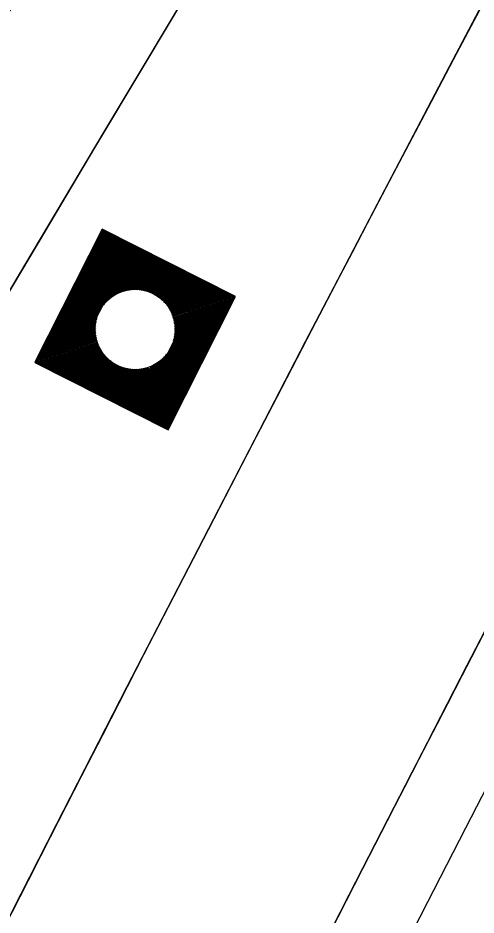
# Model space of a CAD drawing. Extents: x 14104283 to 14128447, y 8633203 to 8671666.
# Drawn here: x 14119018.32 to 14119037.13, y 8668657.18 to 8668693.96 of the extents above; entities that cross this region are included whole.
import ezdxf

# ---------------------------------------------------------------- set-up
doc = ezdxf.new("R2010")
doc.units = 0
for name, color, linetype in [('dsnCellElements', 7, 'Continuous'), ('dsnPaintPlaceEdgeLineLeftYellow', 7, 'Continuous'), ('dsnPaintPlaceEdgeLineRightWhite', 7, 'Continuous'), ('dsnShadingPaved', 7, 'Continuous'), ('dsnStdLabel', 7, 'Continuous'), ('dsnStgShadingPrevPav', 7, 'Continuous'), ('dsnStgShadingPropPav', 7, 'Continuous'), ('dsnTapeExistingChannelizingLaneWhite', 7, 'Continuous'), ('dsnTapeExistingChannelizingLaneYellow', 7, 'Continuous'), ('dsnTapeRemoveChannelizingWhite', 7, 'Continuous'), ('dsnTapeRemoveChannelizingYellow', 7, 'Continuous')]:
    doc.layers.add(name, color=color, linetype=linetype)

msp = doc.modelspace()

# ---------------------------------------------------------------- linework, layer by layer
at = {"layer": 'dsnCellElements'}
msp.add_circle((14119023.133, 8668681.191), 1.65, dxfattribs=at)
at = {"layer": 'dsnPaintPlaceEdgeLineLeftYellow'}
msp.add_arc((14121592.114, 8667345.675), 2858.949, 150.162896, 155.633861, dxfattribs=at)
at = {"layer": 'dsnPaintPlaceEdgeLineRightWhite'}
msp.add_arc((14121592.114, 8667345.675), 2846.949, 150.158827, 155.633861, dxfattribs=at)
at = {"layer": 'dsnShadingPaved'}
for centre, radius, start, end in [((14121955.849, 8666791.923), 3512, 144.954928, 152.692114), ((14121955.849, 8666791.923), 3500, 144.954928, 152.692114), ((14121592.114, 8667345.675), 2858.949, 151.16499, 155.633861), ((14121592.114, 8667345.675), 2846.949, 151.16499, 155.633861)]:
    msp.add_arc(centre, radius, start, end, dxfattribs=at)
at = {"layer": 'dsnStdLabel'}
for points in [[(14119024.483, 8668677.076), (14119027.249, 8668682.541), (14119021.783, 8668685.307), (14119019.017, 8668679.842), (14119024.483, 8668677.076)], [(14119024.48, 8668677.077), (14119027.244, 8668682.54), (14119021.785, 8668685.303), (14119019.022, 8668679.843), (14119024.484, 8668677.079)], [(14119024.477, 8668677.079), (14119027.24, 8668682.538), (14119021.786, 8668685.298), (14119019.026, 8668679.845), (14119024.486, 8668677.082)], [(14119024.51, 8668677.217), (14119027.196, 8668682.524), (14119021.801, 8668685.254), (14119019.07, 8668679.859), (14119024.501, 8668677.111)], [(14119024.496, 8668677.262), (14119027.151, 8668682.509), (14119021.815, 8668685.21), (14119019.115, 8668679.874), (14119024.516, 8668677.14)], [(14119024.481, 8668677.306), (14119027.107, 8668682.495), (14119021.83, 8668685.165), (14119019.159, 8668679.888), (14119024.531, 8668677.17)], [(14119024.466, 8668677.35), (14119027.063, 8668682.48), (14119021.844, 8668685.121), (14119019.204, 8668679.903), (14119024.51, 8668677.217)], [(14119024.452, 8668677.395), (14119027.018, 8668682.466), (14119021.859, 8668685.077), (14119019.248, 8668679.917), (14119024.496, 8668677.262)], [(14119024.437, 8668677.439), (14119026.974, 8668682.451), (14119021.873, 8668685.032), (14119019.292, 8668679.932), (14119024.481, 8668677.306)], [(14119024.423, 8668677.483), (14119026.93, 8668682.436), (14119021.888, 8668684.988), (14119019.337, 8668679.946), (14119024.466, 8668677.35)], [(14119024.408, 8668677.528), (14119026.885, 8668682.422), (14119021.902, 8668684.944), (14119019.381, 8668679.961), (14119024.452, 8668677.395)], [(14119024.394, 8668677.572), (14119026.841, 8668682.407), (14119021.917, 8668684.899), (14119019.425, 8668679.975), (14119024.437, 8668677.439)], [(14119024.379, 8668677.616), (14119026.796, 8668682.393), (14119021.932, 8668684.855), (14119019.47, 8668679.99), (14119024.423, 8668677.483)], [(14119024.365, 8668677.661), (14119026.752, 8668682.378), (14119021.946, 8668684.811), (14119019.514, 8668680.004), (14119024.408, 8668677.528)], [(14119024.35, 8668677.705), (14119026.708, 8668682.364), (14119021.961, 8668684.766), (14119019.558, 8668680.019), (14119024.394, 8668677.572)], [(14119024.336, 8668677.749), (14119026.663, 8668682.349), (14119021.975, 8668684.722), (14119019.603, 8668680.034), (14119024.379, 8668677.616)], [(14119024.321, 8668677.794), (14119026.619, 8668682.335), (14119021.99, 8668684.677), (14119019.647, 8668680.048), (14119024.365, 8668677.661)], [(14119024.306, 8668677.838), (14119026.575, 8668682.32), (14119022.004, 8668684.633), (14119019.691, 8668680.063), (14119024.35, 8668677.705)], [(14119024.292, 8668677.882), (14119026.53, 8668682.306), (14119022.019, 8668684.589), (14119019.736, 8668680.077), (14119024.336, 8668677.749)], [(14119024.277, 8668677.927), (14119026.486, 8668682.291), (14119022.033, 8668684.544), (14119019.78, 8668680.092), (14119024.321, 8668677.794)], [(14119024.263, 8668677.971), (14119026.442, 8668682.277), (14119022.048, 8668684.5), (14119019.824, 8668680.106), (14119024.306, 8668677.838)], [(14119024.248, 8668678.015), (14119026.397, 8668682.262), (14119022.062, 8668684.456), (14119019.869, 8668680.121), (14119024.292, 8668677.882)], [(14119024.234, 8668678.06), (14119026.353, 8668682.247), (14119022.077, 8668684.411), (14119019.913, 8668680.135), (14119024.277, 8668677.927)], [(14119024.219, 8668678.104), (14119026.309, 8668682.233), (14119022.092, 8668684.367), (14119019.957, 8668680.15), (14119024.263, 8668677.971)], [(14119024.205, 8668678.148), (14119026.264, 8668682.218), (14119022.106, 8668684.323), (14119020.002, 8668680.164), (14119024.248, 8668678.015)], [(14119024.19, 8668678.193), (14119026.22, 8668682.204), (14119022.121, 8668684.278), (14119020.046, 8668680.179), (14119024.234, 8668678.06)], [(14119024.176, 8668678.237), (14119026.176, 8668682.189), (14119022.135, 8668684.234), (14119020.09, 8668680.194), (14119024.219, 8668678.104)], [(14119024.161, 8668678.281), (14119026.131, 8668682.175), (14119022.15, 8668684.19), (14119020.135, 8668680.208), (14119024.205, 8668678.148)], [(14119024.147, 8668678.326), (14119026.087, 8668682.16), (14119022.164, 8668684.145), (14119020.179, 8668680.223), (14119024.19, 8668678.193)], [(14119024.132, 8668678.37), (14119026.043, 8668682.146), (14119022.179, 8668684.101), (14119020.223, 8668680.237), (14119024.176, 8668678.237)], [(14119024.117, 8668678.414), (14119025.998, 8668682.131), (14119022.193, 8668684.057), (14119020.268, 8668680.252), (14119024.161, 8668678.281)], [(14119024.103, 8668678.459), (14119025.954, 8668682.117), (14119022.208, 8668684.012), (14119020.312, 8668680.266), (14119024.147, 8668678.326)], [(14119024.088, 8668678.503), (14119025.91, 8668682.102), (14119022.222, 8668683.968), (14119020.356, 8668680.281), (14119024.132, 8668678.37)], [(14119024.074, 8668678.548), (14119025.865, 8668682.087), (14119022.237, 8668683.924), (14119020.401, 8668680.295), (14119024.117, 8668678.414)], [(14119024.059, 8668678.592), (14119025.821, 8668682.073), (14119022.252, 8668683.879), (14119020.445, 8668680.31), (14119024.103, 8668678.459)], [(14119024.045, 8668678.636), (14119025.777, 8668682.058), (14119022.266, 8668683.835), (14119020.49, 8668680.324), (14119024.088, 8668678.503)], [(14119024.03, 8668678.681), (14119025.732, 8668682.044), (14119022.281, 8668683.791), (14119020.534, 8668680.339), (14119024.074, 8668678.548)], [(14119024.016, 8668678.725), (14119025.688, 8668682.029), (14119022.295, 8668683.746), (14119020.578, 8668680.354), (14119024.059, 8668678.592)], [(14119024.001, 8668678.769), (14119025.644, 8668682.015), (14119022.31, 8668683.702), (14119020.623, 8668680.368), (14119024.045, 8668678.636)], [(14119023.987, 8668678.814), (14119025.599, 8668682), (14119022.324, 8668683.658), (14119020.667, 8668680.383), (14119024.03, 8668678.681)], [(14119023.972, 8668678.858), (14119025.555, 8668681.986), (14119022.339, 8668683.613), (14119020.711, 8668680.397), (14119024.016, 8668678.725)], [(14119023.957, 8668678.902), (14119025.51, 8668681.971), (14119022.353, 8668683.569), (14119020.756, 8668680.412), (14119024.001, 8668678.769)], [(14119023.943, 8668678.947), (14119025.466, 8668681.957), (14119022.368, 8668683.525), (14119020.8, 8668680.426), (14119023.987, 8668678.814)], [(14119023.928, 8668678.991), (14119025.422, 8668681.942), (14119022.382, 8668683.48), (14119020.844, 8668680.441), (14119023.972, 8668678.858)], [(14119023.914, 8668679.035), (14119025.377, 8668681.927), (14119022.397, 8668683.436), (14119020.889, 8668680.455), (14119023.957, 8668678.902)], [(14119023.899, 8668679.08), (14119025.333, 8668681.913), (14119022.411, 8668683.391), (14119020.933, 8668680.47), (14119023.943, 8668678.947)], [(14119023.583, 8668682.762), (14119022.426, 8668683.347), (14119021.841, 8668682.191)], [(14119023.444, 8668682.795), (14119022.441, 8668683.303), (14119021.933, 8668682.3)], [(14119023.337, 8668682.812), (14119022.455, 8668683.258), (14119022.009, 8668682.376)], [(14119023.247, 8668682.821), (14119022.47, 8668683.214), (14119022.077, 8668682.437)], [(14119023.166, 8668682.825), (14119022.484, 8668683.17), (14119022.139, 8668682.488)], [(14119023.093, 8668682.824), (14119022.499, 8668683.125), (14119022.198, 8668682.531)], [(14119023.026, 8668682.821), (14119022.513, 8668683.081), (14119022.254, 8668682.568)], [(14119022.964, 8668682.816), (14119022.528, 8668683.037), (14119022.307, 8668682.601)], [(14119022.905, 8668682.809), (14119022.542, 8668682.992), (14119022.359, 8668682.63)], [(14119022.849, 8668682.8), (14119022.557, 8668682.948), (14119022.409, 8668682.656)], [(14119022.796, 8668682.79), (14119022.571, 8668682.904), (14119022.458, 8668682.679)], [(14119022.746, 8668682.778), (14119022.586, 8668682.859), (14119022.505, 8668682.699)], [(14119022.698, 8668682.766), (14119022.601, 8668682.815), (14119022.551, 8668682.718)], [(14119022.651, 8668682.752), (14119022.615, 8668682.771), (14119022.597, 8668682.734)], [(14119024.703, 8668680.742), (14119025.289, 8668681.898), (14119024.132, 8668682.484)], [(14119024.737, 8668680.881), (14119025.244, 8668681.884), (14119024.241, 8668682.392)], [(14119024.754, 8668680.987), (14119025.2, 8668681.869), (14119024.318, 8668682.316)], [(14119024.763, 8668681.078), (14119025.156, 8668681.855), (14119024.379, 8668682.248)], [(14119024.766, 8668681.158), (14119025.111, 8668681.84), (14119024.429, 8668682.185)], [(14119024.766, 8668681.231), (14119025.067, 8668681.826), (14119024.472, 8668682.127)], [(14119024.763, 8668681.298), (14119025.023, 8668681.811), (14119024.51, 8668682.071)], [(14119024.758, 8668681.361), (14119024.978, 8668681.797), (14119024.542, 8668682.017)], [(14119024.751, 8668681.42), (14119024.934, 8668681.782), (14119024.571, 8668681.966)], [(14119024.742, 8668681.475), (14119024.89, 8668681.767), (14119024.597, 8668681.915)], [(14119021.563, 8668681.641), (14119020.977, 8668680.484), (14119022.134, 8668679.899)], [(14119024.731, 8668681.528), (14119024.845, 8668681.753), (14119024.62, 8668681.867)], [(14119024.72, 8668681.578), (14119024.801, 8668681.738), (14119024.641, 8668681.819)], [(14119024.707, 8668681.627), (14119024.757, 8668681.724), (14119024.659, 8668681.773)], [(14119024.694, 8668681.673), (14119024.712, 8668681.709), (14119024.676, 8668681.728)], [(14119021.529, 8668681.502), (14119021.022, 8668680.499), (14119022.025, 8668679.991)], [(14119021.512, 8668681.395), (14119021.066, 8668680.513), (14119021.948, 8668680.067)], [(14119021.503, 8668681.305), (14119021.11, 8668680.528), (14119021.887, 8668680.135)], [(14119021.5, 8668681.225), (14119021.155, 8668680.543), (14119021.837, 8668680.197)], [(14119021.5, 8668681.152), (14119021.199, 8668680.557), (14119021.794, 8668680.256)], [(14119021.503, 8668681.085), (14119021.243, 8668680.572), (14119021.756, 8668680.312)], [(14119021.508, 8668681.022), (14119021.288, 8668680.586), (14119021.724, 8668680.366)], [(14119021.516, 8668680.963), (14119021.332, 8668680.601), (14119021.695, 8668680.417)], [(14119021.524, 8668680.908), (14119021.376, 8668680.615), (14119021.669, 8668680.467)], [(14119021.535, 8668680.855), (14119021.421, 8668680.63), (14119021.646, 8668680.516)], [(14119021.546, 8668680.804), (14119021.465, 8668680.644), (14119021.625, 8668680.563)], [(14119021.559, 8668680.756), (14119021.509, 8668680.659), (14119021.607, 8668680.61)], [(14119021.572, 8668680.71), (14119021.554, 8668680.673), (14119021.59, 8668680.655)], [(14119023.87, 8668679.168), (14119024.333, 8668680.083)], [(14119023.885, 8668679.124), (14119024.425, 8668680.192)], [(14119023.739, 8668679.567), (14119023.808, 8668679.704)], [(14119023.754, 8668679.523), (14119023.857, 8668679.727)], [(14119023.768, 8668679.479), (14119023.907, 8668679.753)], [(14119023.783, 8668679.434), (14119023.959, 8668679.782)], [(14119023.797, 8668679.39), (14119024.012, 8668679.815)], [(14119023.812, 8668679.346), (14119024.068, 8668679.852)], [(14119023.827, 8668679.301), (14119024.127, 8668679.895)], [(14119023.841, 8668679.257), (14119024.19, 8668679.946)], [(14119023.856, 8668679.213), (14119024.257, 8668680.006)], [(14119022.683, 8668679.621), (14119023.928, 8668678.991)], [(14119022.822, 8668679.588), (14119023.914, 8668679.035)], [(14119022.929, 8668679.571), (14119023.899, 8668679.08)], [(14119023.02, 8668679.562), (14119023.885, 8668679.124)], [(14119023.1, 8668679.558), (14119023.87, 8668679.168)], [(14119023.173, 8668679.558), (14119023.856, 8668679.213)], [(14119023.24, 8668679.561), (14119023.841, 8668679.257)], [(14119023.302, 8668679.567), (14119023.827, 8668679.301)], [(14119023.361, 8668679.574), (14119023.812, 8668679.346)], [(14119023.417, 8668679.583), (14119023.797, 8668679.39)], [(14119023.47, 8668679.593), (14119023.783, 8668679.434)], [(14119023.52, 8668679.604), (14119023.768, 8668679.479)], [(14119023.568, 8668679.617), (14119023.754, 8668679.523)], [(14119023.615, 8668679.631), (14119023.739, 8668679.567)]]:
    msp.add_lwpolyline(points, dxfattribs=at)
at = {"layer": 'dsnStgShadingPrevPav'}
for centre, radius, start, end in [((14123732.957, 8665874.379), 5512, 146.425624, 157.163302), ((14123732.586, 8665873.821), 5512, 146.502133, 150.361956), ((14123732.846, 8665874.198), 5488.008, 146.41277, 150.668735), ((14123732.957, 8665874.379), 5488, 146.421187, 157.163302), ((14121592.114, 8667345.675), 2888.949, 147.236664, 156.233892), ((14121592.107, 8667345.679), 2888.949, 147.236664, 155.318405), ((14121592.114, 8667345.675), 2876.949, 147.18034, 155.903428), ((14121592.114, 8667345.675), 2873.949, 147.181139, 155.903428), ((14121592.114, 8667345.675), 2876.949, 147.240092, 156.233892), ((14121592.114, 8667345.675), 2864.949, 151.16499, 155.903428), ((14121592.114, 8667345.675), 2842.949, 151.16499, 155.903428)]:
    msp.add_arc(centre, radius, start, end, dxfattribs=at)
at = {"layer": 'dsnStgShadingPropPav'}
for radius, start in [(2864.949, 151.16499), (2876.949, 152.634042)]:
    msp.add_arc((14121592.114, 8667345.675), radius, start, 155.903428, dxfattribs=at)
at = {"layer": 'dsnTapeExistingChannelizingLaneWhite'}
msp.add_arc((14121955.849, 8666791.923), 3512, 145.38458, 147.963777, dxfattribs=at)
at = {"layer": 'dsnTapeExistingChannelizingLaneYellow'}
msp.add_arc((14121955.849, 8666791.923), 3500, 144.954928, 149.507619, dxfattribs=at)
at = {"layer": 'dsnTapeRemoveChannelizingWhite'}
msp.add_arc((14121592.114, 8667345.675), 2876.949, 151.245384, 156.903373, dxfattribs=at)
at = {"layer": 'dsnTapeRemoveChannelizingYellow'}
msp.add_arc((14121592.114, 8667345.675), 2888.949, 151.245384, 156.903373, dxfattribs=at)

doc.saveas('drawing.dxf')
